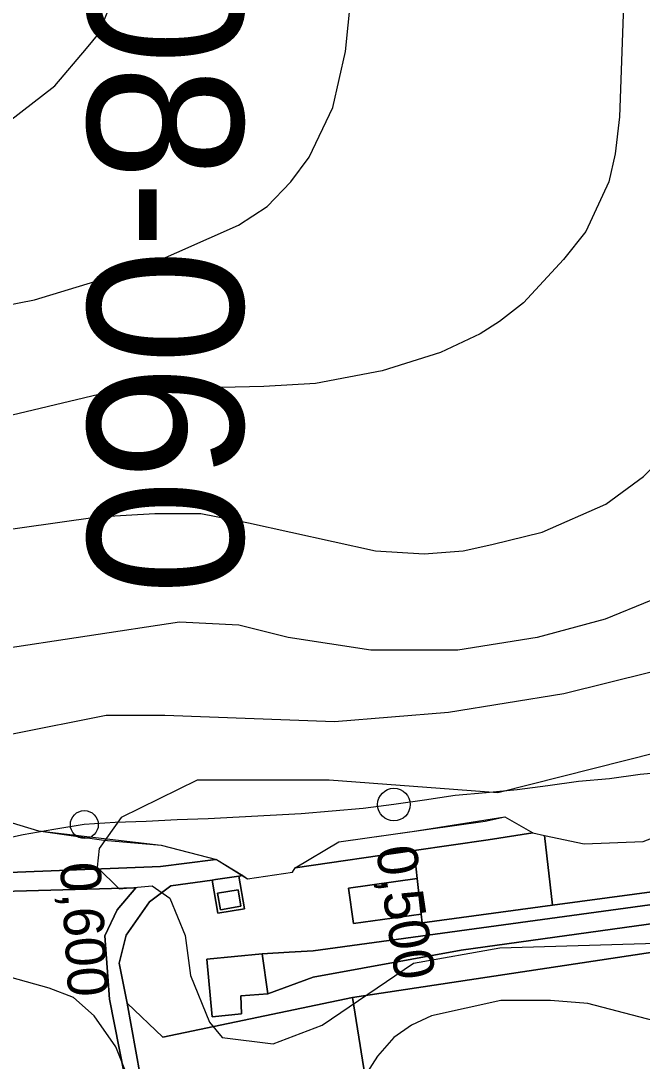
# Model space of a CAD drawing. Extents: x -510989 to -501240, y -1184665 to -1176089.
# Drawn here: x -505176.8 to -504976.6, y -1180942.6 to -1180607.1 of the extents above; entities that cross this region are included whole.
import ezdxf

# ---------------------------------------------------------------- set-up
doc = ezdxf.new("R2010")
doc.units = 0
for name, color, linetype in [('lesni_pozemek', 7, 'Continuous'), ('ostatni_plocha_x_draha', 7, 'Continuous'), ('ostatni_plocha_x_jina_plocha', 7, 'Continuous'), ('ostatni_plocha_x_manipulacni_plocha', 7, 'Continuous'), ('ostatni_plocha_x_ostatni_komunikace', 7, 'Continuous'), ('popis', 7, 'Continuous'), ('STAV_povodi', 7, 'Continuous'), ('trasovani_toku', 7, 'Continuous'), ('vrstevnice_01', 7, 'Continuous'), ('vrstevnice_02', 7, 'Continuous'), ('zastavena_plocha_a_nadvori', 7, 'Continuous')]:
    doc.layers.add(name, color=color, linetype=linetype)

msp = doc.modelspace()

# ---------------------------------------------------------------- linework, layer by layer
at = {"layer": 'lesni_pozemek'}
msp.add_lwpolyline([(-505061.03, -1180977.99), (-505070, -1180922), (-504901.28, -1180896.57), (-504813.81, -1180883.39), (-504775.02, -1180922.63), (-504752.9, -1180947.58)], dxfattribs=at)
at = {"layer": 'ostatni_plocha_x_draha'}
msp.add_lwpolyline([(-504903.2, -1180882.42), (-504902.38, -1180888.46), (-504947.79, -1180894.78), (-504967.64, -1180897.41), (-505034.97, -1180906.78), (-505082.62, -1180915.45), (-505097.23, -1180920.86), (-505099.02, -1180907.99), (-505090.37, -1180907.46), (-505082.68, -1180906.98), (-504949.75, -1180888.79)], close=True, dxfattribs=at)
at = {"layer": 'ostatni_plocha_x_jina_plocha'}
msp.add_lwpolyline([(-505071.27, -1180886.83), (-505049.13, -1180883.68), (-505047.86, -1180895.12), (-505069.65, -1180898.22)], close=True, dxfattribs=at)
at = {"layer": 'ostatni_plocha_x_manipulacni_plocha'}
for points in [[(-505198.51, -1180859.25), (-505191.75, -1180862.07), (-505171.13, -1180868.33), (-505150.09, -1180871.29), (-505131.66, -1180872.88), (-505113.75, -1180877.49), (-505114.91, -1180877.65), (-505131.86, -1180879.82), (-505188.86, -1180882.02), (-505194.91, -1180881.33), (-505195.71, -1180876.8), (-505191.3, -1180870.94), (-505195.15, -1180866.94), (-505193.24, -1180864.34), (-505198.85, -1180860.15), (-505204.27, -1180867.52), (-505198.67, -1180871.72), (-505197.58, -1180873.64), (-505201.25, -1180876.19), (-505205.98, -1180876.51), (-505220.9, -1180872.36), (-505215.46, -1180867.36), (-505207.42, -1180864.1)], [(-505011.85, -1180868.97), (-505008.04, -1180869.77), (-505005.53, -1180892.29), (-505047.55, -1180897.92), (-505047.86, -1180895.12), (-505049.13, -1180883.68), (-505050.13, -1180874.69), (-505026.23, -1180871.21)], [(-504976.25, -1180871.79), (-504972.62, -1180870.33), (-504970.29, -1180887.57), (-505005.53, -1180892.29), (-505008.04, -1180869.77), (-504995.29, -1180872.45)], [(-505114.12, -1180884.01), (-505106.58, -1180882.92), (-505104.79, -1180893.46), (-505113.37, -1180894.9), (-505115.18, -1180884.16)], [(-505113.44, -1180888.44), (-505112.55, -1180893.75), (-505105.94, -1180892.64), (-505106.84, -1180887.32)], [(-505070, -1180922), (-505061.03, -1180977.99), (-505063.4, -1180984), (-505076.7, -1181017.64), (-505082.82, -1181033.14), (-505126, -1181012.14), (-505127.62, -1181000.77), (-505138.43, -1180947.11), (-505142.62, -1180923.91), (-505131.09, -1180934.82)]]:
    msp.add_lwpolyline(points, close=True, dxfattribs=at)
for points in [[(-504901.28, -1180896.57), (-505070, -1180922), (-505131.09, -1180934.82), (-505142.62, -1180923.91), (-505145.19, -1180911), (-505142.94, -1180901.99), (-505135.38, -1180891.19), (-505128.46, -1180886.01), (-505115.18, -1180884.16), (-505113.37, -1180894.9), (-505104.79, -1180893.46), (-505106.58, -1180882.92), (-505105.3, -1180882.73), (-505103.84, -1180883.77), (-505089.32, -1180881.6), (-505088.42, -1180880.27), (-505050.13, -1180874.69), (-505049.13, -1180883.68), (-505071.27, -1180886.83), (-505069.65, -1180898.22), (-505047.86, -1180895.12), (-505047.55, -1180897.92), (-505005.53, -1180892.29), (-504970.29, -1180887.57)], [(-505218.17, -1180888.8), (-505139.79, -1180886.72), (-505145.82, -1180893.73), (-505149.73, -1180902.21), (-505148.27, -1180922.57), (-505141.98, -1180954.72)], [(-504949.75, -1180888.79), (-505082.68, -1180906.98), (-505090.37, -1180907.46), (-505099.02, -1180907.99), (-505116.94, -1180909.67), (-505115.2, -1180928.24), (-505105.74, -1180927.35), (-505105.96, -1180921.47), (-505097.23, -1180920.86), (-505082.62, -1180915.45), (-505034.97, -1180906.78), (-504967.64, -1180897.41)]]:
    msp.add_lwpolyline(points, dxfattribs=at)
at = {"layer": 'ostatni_plocha_x_ostatni_komunikace'}
msp.add_lwpolyline([(-505020.87, -1180863.81), (-505011.85, -1180868.97), (-505026.23, -1180871.21), (-505050.13, -1180874.69), (-505088.42, -1180880.27), (-505074.34, -1180871.87), (-505027.18, -1180865.14)], close=True, dxfattribs=at)
for points in [[(-505188.86, -1180882.02), (-505131.86, -1180879.82), (-505114.91, -1180877.65), (-505113.75, -1180877.49), (-505105.3, -1180882.73), (-505106.58, -1180882.92), (-505114.12, -1180884.01), (-505115.18, -1180884.16), (-505128.46, -1180886.01), (-505135.38, -1180891.19), (-505142.94, -1180901.99), (-505145.19, -1180911), (-505142.62, -1180923.91), (-505138.43, -1180947.11)], [(-505141.98, -1180954.72), (-505148.27, -1180922.57), (-505149.73, -1180902.21), (-505145.82, -1180893.73), (-505139.79, -1180886.72), (-505218.17, -1180888.8)]]:
    msp.add_lwpolyline(points, dxfattribs=at)
at = {"layer": 'popis'}
msp.add_lwpolyline([(-505191.75, -1180862.07), (-505171.13, -1180868.33), (-505131.66, -1180872.88), (-505113.75, -1180877.49), (-505103.84, -1180883.77), (-505089.32, -1180881.6), (-505088.42, -1180880.27), (-505074.34, -1180871.87), (-505050.76, -1180868.51), (-505020.87, -1180863.81), (-505011.85, -1180868.97), (-505008.04, -1180869.77), (-504995.29, -1180872.45), (-504976.25, -1180871.79)], dxfattribs=at)
at = {"layer": 'trasovani_toku'}
for p, q in [((-504967.28, -1180849.19), (-504977.23, -1180850.18)), ((-504997.1, -1180852.41), (-505007.01, -1180853.78)), ((-504987.14, -1180851.5), (-504997.1, -1180852.41)), ((-504977.23, -1180850.18), (-504987.14, -1180851.5)), ((-505026.88, -1180856.02), (-505036.83, -1180856.95)), ((-505016.92, -1180855.06), (-505026.88, -1180856.02)), ((-505007.01, -1180853.78), (-505016.92, -1180855.06)), ((-505046.73, -1180858.41), (-505056.62, -1180859.83)), ((-505036.83, -1180856.95), (-505046.73, -1180858.41)), ((-505086.47, -1180862.8), (-505096.46, -1180863.3)), ((-505076.5, -1180861.98), (-505086.47, -1180862.8)), ((-505066.54, -1180861.13), (-505076.5, -1180861.98)), ((-505056.62, -1180859.83), (-505066.54, -1180861.13)), ((-505156.38, -1180866.27), (-505166.25, -1180867.85)), ((-505146.4, -1180865.56), (-505156.38, -1180866.27)), ((-505136.41, -1180865.24), (-505146.4, -1180865.56)), ((-505126.42, -1180864.71), (-505136.41, -1180865.24)), ((-505116.43, -1180864.41), (-505126.42, -1180864.71)), ((-505106.44, -1180863.9), (-505116.43, -1180864.41)), ((-505096.46, -1180863.3), (-505106.44, -1180863.9)), ((-505176.09, -1180869.62), (-505185.86, -1180871.76)), ((-505166.25, -1180867.85), (-505176.09, -1180869.62))]:
    msp.add_line(p, q, dxfattribs=at)
for centre, radius in [((-505056.62, -1180859.83), 5.25), ((-505156.38, -1180866.27), 4.5)]:
    msp.add_circle(centre, radius, dxfattribs=at)
at = {"layer": 'vrstevnice_01'}
for points in [[(-505187.91, -1180645), (-505165.91, -1180628), (-505155.69, -1180616), (-505151.59, -1180611), (-505147.31, -1180600), (-505143.31, -1180582), (-505138.91, -1180554), (-505138.31, -1180530), (-505139.91, -1180517), (-505142.81, -1180507), (-505163.81, -1180479), (-505172.19, -1180463), (-505177.19, -1180450)], [(-504982.59, -1180602), (-504983.91, -1180638), (-504985.31, -1180650), (-504987.41, -1180659), (-504994.81, -1180675), (-505002, -1180684), (-505014.91, -1180698), (-505022.59, -1180704), (-505028.81, -1180708), (-505041.59, -1180714), (-505060.41, -1180720), (-505081.91, -1180724), (-505098.5, -1180725), (-505140, -1180726), (-505149.5, -1180727), (-505186.91, -1180736)], [(-504973.81, -1180794), (-504988.59, -1180800), (-505010.41, -1180806), (-505036, -1180810), (-505064, -1180810), (-505090.69, -1180806), (-505106.59, -1180802), (-505125.69, -1180801), (-505185.31, -1180810)], [(-504971.69, -1180843), (-505023.09, -1180856), (-505077.5, -1180852), (-505120, -1180852), (-505144.5, -1180864), (-505151.59, -1180874), (-505152.19, -1180880), (-505145.19, -1180887), (-505134.5, -1180886), (-505128.81, -1180890), (-505123.91, -1180902), (-505122.19, -1180915), (-505116.09, -1180930), (-505112, -1180935), (-505095.5, -1180937), (-505079.69, -1180931), (-505050.31, -1180911), (-505022.5, -1180906), (-504953.91, -1180904)]]:
    msp.add_lwpolyline(points, dxfattribs=at)
at = {"layer": 'vrstevnice_02'}
for points in [[(-505197.81, -1180702), (-505172.41, -1180697), (-505136, -1180686), (-505106.69, -1180673), (-505097.41, -1180667), (-505089.81, -1180659), (-505083.91, -1180651), (-505076.31, -1180635), (-505072.19, -1180617), (-505068.91, -1180584), (-505062.81, -1180561), (-505050.81, -1180529), (-505047.09, -1180507), (-505047.59, -1180495), (-505054, -1180479), (-505064.5, -1180467), (-505082.31, -1180453), (-505105.09, -1180424), (-505132.31, -1180400), (-505143.09, -1180386), (-505157.5, -1180366), (-505180.09, -1180319)], [(-505046.91, -1180779), (-505034.31, -1180778), (-505025.09, -1180776), (-505008.81, -1180772), (-504988.31, -1180763), (-504976.19, -1180754), (-504969.19, -1180747), (-504960.09, -1180733), (-504953.59, -1180718), (-504951.19, -1180709), (-504948.91, -1180685), (-504949.91, -1180648), (-504948.91, -1180620), (-504945.81, -1180609), (-504942.91, -1180604)], [(-505179.5, -1180837), (-505149.31, -1180831), (-505130.41, -1180831), (-505075.81, -1180833), (-505039, -1180830), (-505001.81, -1180824), (-504973.69, -1180817), (-504959.69, -1180812), (-504938.09, -1180803), (-504926.09, -1180797), (-504911.69, -1180787), (-504899.69, -1180774), (-504895.81, -1180768), (-504891.19, -1180759), (-504888.19, -1180745)], [(-505201.5, -1180774), (-505152.09, -1180767), (-505133.69, -1180766), (-505118.81, -1180766), (-505103.5, -1180769), (-505062.5, -1180778), (-505046.91, -1180779)], [(-505141.81, -1180949), (-505146.19, -1180938), (-505153.19, -1180928), (-505159.91, -1180922), (-505167.69, -1180919), (-505182.31, -1180915)], [(-504848.31, -1180946), (-504856.81, -1180940), (-504862.69, -1180938), (-504883.81, -1180933), (-504910.91, -1180932), (-504947.5, -1180933), (-504963.31, -1180932), (-504994.09, -1180924), (-505006.19, -1180923), (-505022.19, -1180923), (-505044.5, -1180928), (-505050.91, -1180931), (-505056.59, -1180935), (-505061.91, -1180941), (-505067.09, -1180949)]]:
    msp.add_lwpolyline(points, dxfattribs=at)
at = {"layer": 'zastavena_plocha_a_nadvori'}
for points in [[(-505113.44, -1180888.44), (-505106.84, -1180887.32), (-505105.94, -1180892.64), (-505112.55, -1180893.75)], [(-505099.02, -1180907.99), (-505097.23, -1180920.86), (-505105.96, -1180921.47), (-505105.74, -1180927.35), (-505115.2, -1180928.24), (-505116.94, -1180909.67)]]:
    msp.add_lwpolyline(points, close=True, dxfattribs=at)

# ---------------------------------------------------------------- texts
at = {"layer": 'STAV_povodi'}
msp.add_text('4-21-08-060', height=50, rotation=270, dxfattribs=at).set_placement((-505155.26, -1180427.98))
at = {"layer": 'trasovani_toku'}
for s, rotation, p in [('0,500', 278.5382, (-505062.44, -1180873.99)), ('0,600', 273.6604, (-505164.24, -1180878.76))]:
    msp.add_text(s, height=13, rotation=rotation, dxfattribs=at).set_placement(p)

doc.saveas('drawing.dxf')
